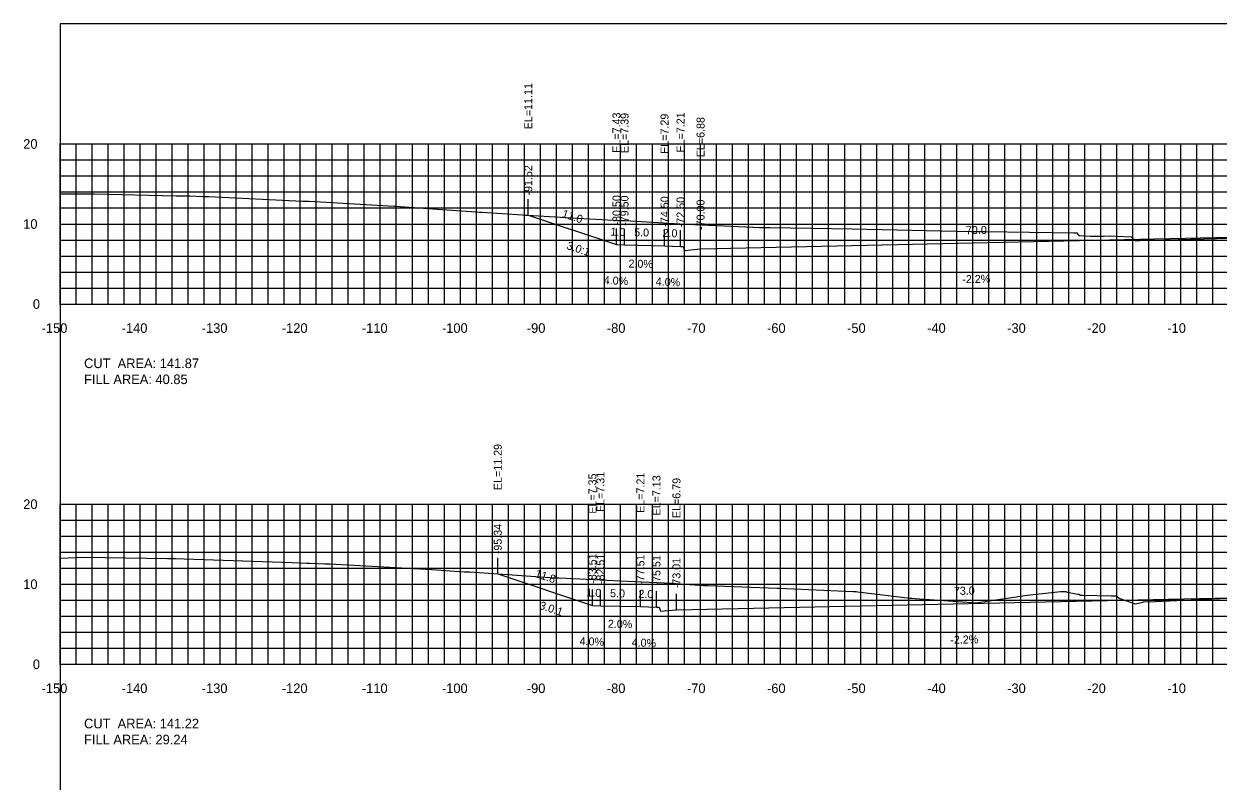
# Model space of a CAD drawing. Extents: x 1797419 to 1809236, y 248759 to 251512.
# Drawn here: x 1805196.5 to 1805345.6, y 250950.3 to 251044.9 of the extents above; entities that cross this region are included whole.
import ezdxf

# ---------------------------------------------------------------- set-up
doc = ezdxf.new("R2010")
doc.units = 0
for name, color, linetype in [('10', 7, 'Continuous'), ('3', 7, 'Continuous'), ('31', 7, 'Continuous'), ('4', 7, 'Continuous'), ('60', 7, 'Continuous'), ('ANNO-TXT', 7, 'Continuous'), ('CL-CNST', 7, 'Continuous'), ('Level 62', 7, 'Continuous'), ('M-ROADS', 7, 'Continuous')]:
    doc.layers.add(name, color=color, linetype=linetype)

msp = doc.modelspace()

# ---------------------------------------------------------------- linework, layer by layer
for p, q in [((1805259.48, 251021), (1805259.48, 251023)), ((1805270.5, 251017.32), (1805270.5, 251019.32)), ((1805271.5, 251017.28), (1805271.5, 251019.28)), ((1805276.5, 251017.18), (1805276.5, 251019.18)), ((1805278.5, 251017.1), (1805278.5, 251019.1)), ((1805281, 251016.77), (1805281, 251018.77)), ((1805255.67, 250976.18), (1805255.67, 250978.18)), ((1805267.49, 250972.24), (1805267.49, 250974.24)), ((1805268.49, 250972.2), (1805268.49, 250974.2)), ((1805273.49, 250972.1), (1805273.49, 250974.1)), ((1805275.49, 250972.02), (1805275.49, 250974.02)), ((1805277.99, 250971.68), (1805277.99, 250973.68))]:
    msp.add_line(p, q)
msp.add_lwpolyline([(1805201, 250854.89), (1805501, 250854.89), (1805501, 251044.89), (1805201, 251044.89)], close=True)
at = {"layer": '60'}
for p, q in [((1805200.94, 251029.89), (1805201, 251029.89)), ((1805201, 251009.89), (1805201, 251029.89)), ((1805200.94, 251019.89), (1805201, 251019.89)), ((1805200.94, 251009.89), (1805201, 251009.89)), ((1805201, 251009.89), (1805501, 251009.89)), ((1805201, 251009.83), (1805201, 251009.89)), ((1805211, 251009.83), (1805211, 251009.89)), ((1805221, 251009.83), (1805221, 251009.89)), ((1805231, 251009.83), (1805231, 251009.89)), ((1805241, 251009.83), (1805241, 251009.89)), ((1805251, 251009.83), (1805251, 251009.89)), ((1805261, 251009.83), (1805261, 251009.89)), ((1805271, 251009.83), (1805271, 251009.89)), ((1805281, 251009.83), (1805281, 251009.89)), ((1805291, 251009.83), (1805291, 251009.89)), ((1805301, 251009.83), (1805301, 251009.89)), ((1805311, 251009.83), (1805311, 251009.89)), ((1805321, 251009.83), (1805321, 251009.89)), ((1805331, 251009.83), (1805331, 251009.89)), ((1805341, 251009.83), (1805341, 251009.89)), ((1805200.94, 250984.89), (1805201, 250984.89)), ((1805201, 250964.89), (1805201, 250984.89)), ((1805200.94, 250974.89), (1805201, 250974.89)), ((1805200.94, 250964.89), (1805201, 250964.89)), ((1805201, 250964.89), (1805501, 250964.89)), ((1805201, 250964.83), (1805201, 250964.89)), ((1805211, 250964.83), (1805211, 250964.89)), ((1805221, 250964.83), (1805221, 250964.89)), ((1805231, 250964.83), (1805231, 250964.89)), ((1805241, 250964.83), (1805241, 250964.89)), ((1805251, 250964.83), (1805251, 250964.89)), ((1805261, 250964.83), (1805261, 250964.89)), ((1805271, 250964.83), (1805271, 250964.89)), ((1805281, 250964.83), (1805281, 250964.89)), ((1805291, 250964.83), (1805291, 250964.89)), ((1805301, 250964.83), (1805301, 250964.89)), ((1805311, 250964.83), (1805311, 250964.89)), ((1805321, 250964.83), (1805321, 250964.89)), ((1805331, 250964.83), (1805331, 250964.89)), ((1805341, 250964.83), (1805341, 250964.89))]:
    msp.add_line(p, q, dxfattribs=at)
at = {"layer": 'CL-CNST'}
for points in [[(1805259.48, 251021), (1805270.5, 251017.32), (1805271.5, 251017.28), (1805276.5, 251017.18), (1805278.5, 251017.1), (1805278.83, 251017.1), (1805279, 251016.6), (1805281, 251016.77), (1805351, 251018.31), (1805409, 251019.58), (1805411, 251019.42), (1805411.17, 251019.92), (1805411.5, 251019.92), (1805413.5, 251020), (1805418.5, 251020.1), (1805419.5, 251020.14), (1805422.24, 251019.22)], [(1805255.67, 250976.18), (1805267.49, 250972.24), (1805268.49, 250972.2), (1805273.49, 250972.1), (1805275.49, 250972.02), (1805275.82, 250972.02), (1805275.99, 250971.52), (1805277.99, 250971.68), (1805351, 250973.29), (1805409, 250974.03), (1805411, 250973.87), (1805411.17, 250974.37), (1805411.5, 250974.37), (1805413.5, 250974.45), (1805418.5, 250974.55), (1805419.5, 250974.59), (1805421.39, 250973.95)]]:
    msp.add_lwpolyline(points, dxfattribs=at)
at = {"layer": 'Level 62'}
for p, q in [((1805201, 251029.89), (1805501, 251029.89)), ((1805201, 251009.89), (1805201, 251029.89)), ((1805203, 251009.89), (1805203, 251029.89)), ((1805205, 251009.89), (1805205, 251029.89)), ((1805207, 251009.89), (1805207, 251029.89)), ((1805209, 251009.89), (1805209, 251029.89)), ((1805211, 251009.89), (1805211, 251029.89)), ((1805213, 251009.89), (1805213, 251029.89)), ((1805215, 251009.89), (1805215, 251029.89)), ((1805217, 251009.89), (1805217, 251029.89)), ((1805219, 251009.89), (1805219, 251029.89)), ((1805221, 251009.89), (1805221, 251029.89)), ((1805223, 251009.89), (1805223, 251029.89)), ((1805225, 251009.89), (1805225, 251029.89)), ((1805227, 251009.89), (1805227, 251029.89)), ((1805229, 251009.89), (1805229, 251029.89)), ((1805231, 251009.89), (1805231, 251029.89)), ((1805233, 251009.89), (1805233, 251029.89)), ((1805235, 251009.89), (1805235, 251029.89)), ((1805237, 251009.89), (1805237, 251029.89)), ((1805239, 251009.89), (1805239, 251029.89)), ((1805241, 251009.89), (1805241, 251029.89)), ((1805243, 251009.89), (1805243, 251029.89)), ((1805245, 251009.89), (1805245, 251029.89)), ((1805247, 251009.89), (1805247, 251029.89)), ((1805249, 251009.89), (1805249, 251029.89)), ((1805251, 251009.89), (1805251, 251029.89)), ((1805253, 251009.89), (1805253, 251029.89)), ((1805255, 251009.89), (1805255, 251029.89)), ((1805257, 251009.89), (1805257, 251029.89)), ((1805259, 251009.89), (1805259, 251029.89)), ((1805261, 251009.89), (1805261, 251029.89)), ((1805263, 251009.89), (1805263, 251029.89)), ((1805265, 251009.89), (1805265, 251029.89)), ((1805267, 251009.89), (1805267, 251029.89)), ((1805269, 251009.89), (1805269, 251029.89)), ((1805271, 251009.89), (1805271, 251029.89)), ((1805273, 251009.89), (1805273, 251029.89)), ((1805275, 251009.89), (1805275, 251029.89)), ((1805277, 251009.89), (1805277, 251029.89)), ((1805279, 251009.89), (1805279, 251029.89)), ((1805281, 251009.89), (1805281, 251029.89)), ((1805283, 251009.89), (1805283, 251029.89)), ((1805285, 251009.89), (1805285, 251029.89)), ((1805287, 251009.89), (1805287, 251029.89)), ((1805289, 251009.89), (1805289, 251029.89)), ((1805291, 251009.89), (1805291, 251029.89)), ((1805293, 251009.89), (1805293, 251029.89)), ((1805295, 251009.89), (1805295, 251029.89)), ((1805297, 251009.89), (1805297, 251029.89)), ((1805299, 251009.89), (1805299, 251029.89)), ((1805301, 251009.89), (1805301, 251029.89)), ((1805303, 251009.89), (1805303, 251029.89)), ((1805305, 251009.89), (1805305, 251029.89)), ((1805307, 251009.89), (1805307, 251029.89)), ((1805309, 251009.89), (1805309, 251029.89)), ((1805311, 251009.89), (1805311, 251029.89)), ((1805313, 251009.89), (1805313, 251029.89)), ((1805315, 251009.89), (1805315, 251029.89)), ((1805317, 251009.89), (1805317, 251029.89)), ((1805319, 251009.89), (1805319, 251029.89)), ((1805321, 251009.89), (1805321, 251029.89)), ((1805323, 251009.89), (1805323, 251029.89)), ((1805325, 251009.89), (1805325, 251029.89)), ((1805327, 251009.89), (1805327, 251029.89)), ((1805329, 251009.89), (1805329, 251029.89)), ((1805331, 251009.89), (1805331, 251029.89)), ((1805333, 251009.89), (1805333, 251029.89)), ((1805335, 251009.89), (1805335, 251029.89)), ((1805337, 251009.89), (1805337, 251029.89)), ((1805339, 251009.89), (1805339, 251029.89)), ((1805341, 251009.89), (1805341, 251029.89)), ((1805343, 251009.89), (1805343, 251029.89)), ((1805345, 251009.89), (1805345, 251029.89)), ((1805201, 251027.89), (1805501, 251027.89)), ((1805201, 251025.89), (1805501, 251025.89)), ((1805201, 251023.89), (1805501, 251023.89)), ((1805201, 251021.89), (1805501, 251021.89)), ((1805201, 251019.89), (1805501, 251019.89)), ((1805201, 251017.89), (1805501, 251017.89)), ((1805201, 251015.89), (1805501, 251015.89)), ((1805201, 251013.89), (1805501, 251013.89)), ((1805201, 251011.89), (1805501, 251011.89)), ((1805201, 251009.89), (1805501, 251009.89)), ((1805201, 250984.89), (1805501, 250984.89)), ((1805201, 250964.89), (1805201, 250984.89)), ((1805203, 250964.89), (1805203, 250984.89)), ((1805205, 250964.89), (1805205, 250984.89)), ((1805207, 250964.89), (1805207, 250984.89)), ((1805209, 250964.89), (1805209, 250984.89)), ((1805211, 250964.89), (1805211, 250984.89)), ((1805213, 250964.89), (1805213, 250984.89)), ((1805215, 250964.89), (1805215, 250984.89)), ((1805217, 250964.89), (1805217, 250984.89)), ((1805219, 250964.89), (1805219, 250984.89)), ((1805221, 250964.89), (1805221, 250984.89)), ((1805223, 250964.89), (1805223, 250984.89)), ((1805225, 250964.89), (1805225, 250984.89)), ((1805227, 250964.89), (1805227, 250984.89)), ((1805229, 250964.89), (1805229, 250984.89)), ((1805231, 250964.89), (1805231, 250984.89)), ((1805233, 250964.89), (1805233, 250984.89)), ((1805235, 250964.89), (1805235, 250984.89)), ((1805237, 250964.89), (1805237, 250984.89)), ((1805239, 250964.89), (1805239, 250984.89)), ((1805241, 250964.89), (1805241, 250984.89)), ((1805243, 250964.89), (1805243, 250984.89)), ((1805245, 250964.89), (1805245, 250984.89)), ((1805247, 250964.89), (1805247, 250984.89)), ((1805249, 250964.89), (1805249, 250984.89)), ((1805251, 250964.89), (1805251, 250984.89)), ((1805253, 250964.89), (1805253, 250984.89)), ((1805255, 250964.89), (1805255, 250984.89)), ((1805257, 250964.89), (1805257, 250984.89)), ((1805259, 250964.89), (1805259, 250984.89)), ((1805261, 250964.89), (1805261, 250984.89)), ((1805263, 250964.89), (1805263, 250984.89)), ((1805265, 250964.89), (1805265, 250984.89)), ((1805267, 250964.89), (1805267, 250984.89)), ((1805269, 250964.89), (1805269, 250984.89)), ((1805271, 250964.89), (1805271, 250984.89)), ((1805273, 250964.89), (1805273, 250984.89)), ((1805275, 250964.89), (1805275, 250984.89)), ((1805277, 250964.89), (1805277, 250984.89)), ((1805279, 250964.89), (1805279, 250984.89)), ((1805281, 250964.89), (1805281, 250984.89)), ((1805283, 250964.89), (1805283, 250984.89)), ((1805285, 250964.89), (1805285, 250984.89)), ((1805287, 250964.89), (1805287, 250984.89)), ((1805289, 250964.89), (1805289, 250984.89)), ((1805291, 250964.89), (1805291, 250984.89)), ((1805293, 250964.89), (1805293, 250984.89)), ((1805295, 250964.89), (1805295, 250984.89)), ((1805297, 250964.89), (1805297, 250984.89)), ((1805299, 250964.89), (1805299, 250984.89)), ((1805301, 250964.89), (1805301, 250984.89)), ((1805303, 250964.89), (1805303, 250984.89)), ((1805305, 250964.89), (1805305, 250984.89)), ((1805307, 250964.89), (1805307, 250984.89)), ((1805309, 250964.89), (1805309, 250984.89)), ((1805311, 250964.89), (1805311, 250984.89)), ((1805313, 250964.89), (1805313, 250984.89)), ((1805315, 250964.89), (1805315, 250984.89)), ((1805317, 250964.89), (1805317, 250984.89)), ((1805319, 250964.89), (1805319, 250984.89)), ((1805321, 250964.89), (1805321, 250984.89)), ((1805323, 250964.89), (1805323, 250984.89)), ((1805325, 250964.89), (1805325, 250984.89)), ((1805327, 250964.89), (1805327, 250984.89)), ((1805329, 250964.89), (1805329, 250984.89)), ((1805331, 250964.89), (1805331, 250984.89)), ((1805333, 250964.89), (1805333, 250984.89)), ((1805335, 250964.89), (1805335, 250984.89)), ((1805337, 250964.89), (1805337, 250984.89)), ((1805339, 250964.89), (1805339, 250984.89)), ((1805341, 250964.89), (1805341, 250984.89)), ((1805343, 250964.89), (1805343, 250984.89)), ((1805345, 250964.89), (1805345, 250984.89)), ((1805201, 250982.89), (1805501, 250982.89)), ((1805201, 250980.89), (1805501, 250980.89)), ((1805201, 250978.89), (1805501, 250978.89)), ((1805201, 250976.89), (1805501, 250976.89)), ((1805201, 250974.89), (1805501, 250974.89)), ((1805201, 250972.89), (1805501, 250972.89)), ((1805201, 250970.89), (1805501, 250970.89)), ((1805201, 250968.89), (1805501, 250968.89)), ((1805201, 250966.89), (1805501, 250966.89)), ((1805201, 250964.89), (1805501, 250964.89))]:
    msp.add_line(p, q, dxfattribs=at)
at = {"layer": 'M-ROADS'}
for points in [[(1805201, 251023.65), (1805204.94, 251023.66), (1805205.08, 251023.66), (1805205.29, 251023.66), (1805215.49, 251023.43), (1805216.09, 251023.42), (1805217.15, 251023.39), (1805217.19, 251023.39), (1805218.84, 251023.33), (1805219.5, 251023.31), (1805219.6, 251023.31), (1805231.29, 251022.76), (1805231.87, 251022.74), (1805232.12, 251022.74), (1805242.75, 251022.11), (1805242.99, 251022.1), (1805243.46, 251022.08), (1805248.14, 251021.75), (1805252.92, 251021.39), (1805253.38, 251021.37), (1805253.66, 251021.36), (1805258.76, 251021.02), (1805258.95, 251021.01), (1805259.39, 251021), (1805264.23, 251020.72), (1805270.89, 251020.34), (1805271.25, 251020.33), (1805271.6, 251020.32), (1805278.41, 251019.92), (1805287.53, 251019.48), (1805287.59, 251019.48), (1805288.38, 251019.46), (1805288.91, 251019.44), (1805289.62, 251019.44), (1805289.67, 251019.44), (1805299.94, 251019.3), (1805314.8, 251018.97), (1805314.85, 251018.97), (1805315.41, 251018.95), (1805315.85, 251018.95), (1805315.88, 251018.95), (1805315.92, 251018.95), (1805316.55, 251018.94), (1805327.62, 251018.79), (1805327.82, 251018.79), (1805327.98, 251018.79), (1805328.01, 251018.8), (1805328.24, 251018.44), (1805329.72, 251018.39), (1805329.99, 251018.39), (1805331.17, 251018.38), (1805331.42, 251018.38), (1805332.21, 251018.4), (1805333.09, 251018.37), (1805334.79, 251018.28), (1805334.98, 251018.1), (1805335.34, 251017.81), (1805335.79, 251017.83), (1805335.81, 251017.83), (1805335.84, 251017.83), (1805335.84, 251017.83), (1805335.86, 251017.83), (1805345.45, 251018.09), (1805349.15, 251018.19)], [(1805201, 250978.14), (1805204.07, 250978.26), (1805214.43, 250978.1), (1805214.48, 250978.1), (1805215.01, 250978.09), (1805215.21, 250978.09), (1805215.43, 250978.09), (1805216.52, 250978.06), (1805229.94, 250977.6), (1805231.83, 250977.54), (1805232.17, 250977.54), (1805232.21, 250977.54), (1805234.09, 250977.44), (1805234.71, 250977.43), (1805247.43, 250976.75), (1805251.46, 250976.45), (1805251.66, 250976.45), (1805252.18, 250976.43), (1805262.75, 250975.68), (1805263.01, 250975.68), (1805263.12, 250975.68), (1805263.35, 250975.68), (1805272.73, 250975.25), (1805277.38, 250975.04), (1805281.38, 250974.74), (1805281.58, 250974.74), (1805281.87, 250974.73), (1805290.56, 250974.4), (1805290.79, 250974.4), (1805300.05, 250973.98), (1805300.44, 250973.97), (1805300.65, 250973.96), (1805307.18, 250973.15), (1805307.43, 250973.13), (1805307.82, 250973.11), (1805314.3, 250972.64), (1805315.4, 250972.58), (1805321.81, 250973.54), (1805325.94, 250973.99), (1805326.11, 250973.99), (1805326.29, 250973.99), (1805326.51, 250973.99), (1805326.65, 250973.99), (1805326.8, 250973.9), (1805328.14, 250973.66), (1805328.29, 250973.64), (1805328.36, 250973.53), (1805328.74, 250973.52), (1805332.29, 250973.45), (1805332.3, 250973.45), (1805332.31, 250973.45), (1805332.34, 250973.45), (1805332.9, 250973.43), (1805332.91, 250973.43), (1805333.36, 250973.1), (1805335.27, 250972.44), (1805336.27, 250972.67), (1805336.34, 250972.68), (1805337.78, 250972.75), (1805349.46, 250973.29)]]:
    msp.add_lwpolyline(points, dxfattribs=at)

# ---------------------------------------------------------------- texts
for p in [(1805264.2, 251016.79), (1805260.79, 250971.84)]:
    msp.add_text('3.0:1', height=1, rotation=341.5651).set_placement(p)
at = {"layer": '10'}
for s, p in [('-150', (1805198.7, 251006.29)), ('-140', (1805208.7, 251006.29)), ('-130', (1805218.7, 251006.29)), ('-120', (1805228.7, 251006.29)), ('-110', (1805238.7, 251006.29)), ('-100', (1805248.7, 251006.29)), ('-90', (1805259.3, 251006.29)), ('-80', (1805269.3, 251006.29)), ('-70', (1805279.3, 251006.29)), ('-60', (1805289.3, 251006.29)), ('-50', (1805299.3, 251006.29)), ('-40', (1805309.3, 251006.29)), ('-30', (1805319.3, 251006.29)), ('-20', (1805329.3, 251006.29)), ('-10', (1805339.3, 251006.29)), ('-150', (1805198.7, 250961.29)), ('-140', (1805208.7, 250961.29)), ('-130', (1805218.7, 250961.29)), ('-120', (1805228.7, 250961.29)), ('-110', (1805238.7, 250961.29)), ('-100', (1805248.7, 250961.29)), ('-90', (1805259.3, 250961.29)), ('-80', (1805269.3, 250961.29)), ('-70', (1805279.3, 250961.29)), ('-60', (1805289.3, 250961.29)), ('-50', (1805299.3, 250961.29)), ('-40', (1805309.3, 250961.29)), ('-30', (1805319.3, 250961.29)), ('-20', (1805329.3, 250961.29)), ('-10', (1805339.3, 250961.29))]:
    msp.add_text(s, height=1.2, dxfattribs=at).set_placement(p)
at = {"layer": '3'}
for s, p in [('EL=11.11', (1805259.98, 251031.72)), ('EL=7.43', (1805271, 251028.79)), ('EL=7.39', (1805272, 251028.75)), ('EL=7.29', (1805277, 251028.65)), ('EL=7.21', (1805279, 251028.82)), ('EL=6.88', (1805281.5, 251028.23)), ('-91.52', (1805259.98, 251023.45)), ('-80.50', (1805271, 251019.7)), ('-79.50', (1805272, 251019.66)), ('-74.50', (1805277, 251019.56)), ('-72.50', (1805279, 251019.48)), ('-70.00', (1805281.5, 251019.15)), ('EL=11.29', (1805256.17, 250986.65)), ('EL=7.35', (1805267.99, 250983.7)), ('EL=7.31', (1805268.99, 250983.91)), ('EL=7.21', (1805273.99, 250983.81)), ('EL=7.13', (1805275.99, 250983.48)), ('EL=6.79', (1805278.49, 250983.15)), ('-95.34', (1805256.17, 250978.64)), ('-83.51', (1805267.99, 250974.95)), ('-82.51', (1805268.99, 250974.91)), ('-77.51', (1805273.99, 250974.81)), ('-75.51', (1805275.99, 250974.73)), ('-73.01', (1805278.49, 250974.39))]:
    msp.add_text(s, height=1, rotation=90, dxfattribs=at).set_placement(p)
at = {"layer": '31'}
for s, p in [('20', (1805196.4, 251029.29)), ('10', (1805196.4, 251019.29)), ('0', (1805197.6, 251009.29)), ('20', (1805196.4, 250984.29)), ('10', (1805196.4, 250974.29)), ('0', (1805197.6, 250964.29))]:
    msp.add_text(s, height=1.2, dxfattribs=at).set_placement(p)
at = {"layer": '4'}
for s, rotation, p in [('11.0', 341.5651, (1805263.62, 251020.78)), ('1.0', 357.7094, (1805269.73, 251018.45)), ('5.0', 358.8542, (1805272.7, 251018.36)), ('2.0', 357.7094, (1805276.23, 251018.29)), ('70.0', 1.2603, (1805314.16, 251018.6)), ('2.0%', 358.8542, (1805271.99, 251014.45)), ('4.0%', 357.7094, (1805268.89, 251012.38)), ('4.0%', 357.7094, (1805275.39, 251012.22)), ('-2.2%', 1.2603, (1805313.7, 251012.49)), ('11.8', 341.5651, (1805260.24, 250975.82)), ('73.0', 1.2603, (1805312.65, 250973.55)), ('1.0', 357.7094, (1805266.72, 250973.37)), ('5.0', 358.8542, (1805269.69, 250973.27)), ('2.0', 357.7094, (1805273.22, 250973.21)), ('2.0%', 358.8542, (1805269.42, 250969.46)), ('-2.2%', 1.2603, (1805312.2, 250967.44)), ('4.0%', 357.7094, (1805265.88, 250967.3)), ('4.0%', 357.7094, (1805272.38, 250967.14))]:
    msp.add_text(s, height=1, rotation=rotation, dxfattribs=at).set_placement(p)
at = {"layer": '60'}
for p in [(1805201, 251009.89), (1805201, 250964.89)]:
    msp.add_text('-', height=0.0001, dxfattribs=at).set_placement(p)
at = {"layer": 'ANNO-TXT'}
for s, p in [('CUT  AREA: 141.87', (1805204, 251001.89)), ('FILL AREA: 40.85', (1805204, 250999.89)), ('CUT  AREA: 141.22', (1805204, 250956.89)), ('FILL AREA: 29.24', (1805204, 250954.89))]:
    msp.add_text(s, height=1.2, dxfattribs=at).set_placement(p)

doc.saveas('drawing.dxf')
